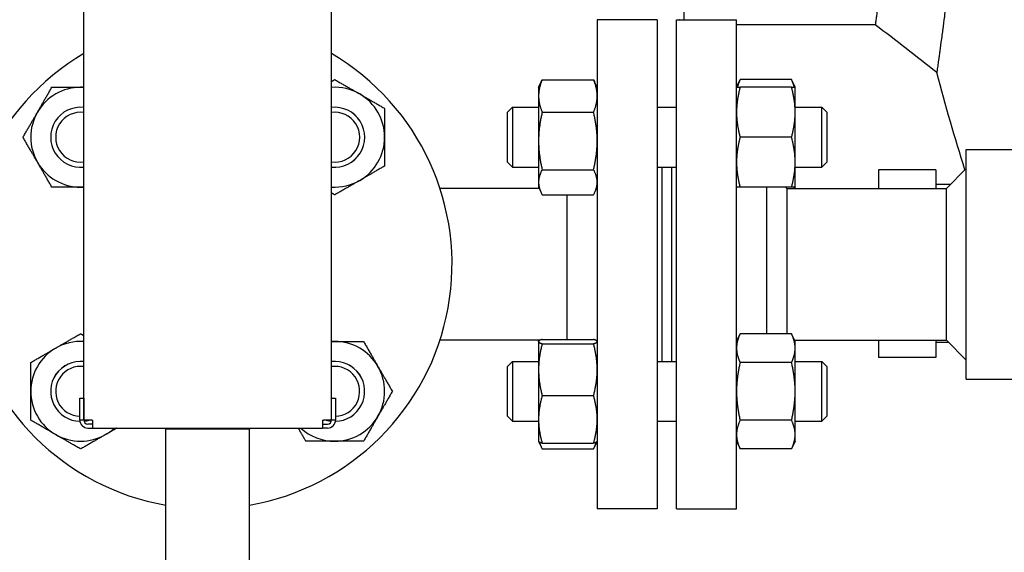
# Model space of a CAD drawing. Header units: inches. Extents: x 18 to 846, y -44 to 561.
# Tile 268 of 637: x 326 to 339, y 218 to 225. Entities that reach past the tile are written whole.
import ezdxf

# ---------------------------------------------------------------- set-up
doc = ezdxf.new("R2010")
doc.units = ezdxf.units.IN
doc.header["$LTSCALE"] = 24
doc.header["$MEASUREMENT"] = 0
doc.layers.add('Visible (ANSI)', color=7, linetype='Continuous', lineweight=30)

msp = doc.modelspace()

# ---------------------------------------------------------------- linework, layer by layer
at = {"layer": 'Visible (ANSI)'}
for p, q in [((327.19013, 219.694), (327.19013, 245.594)), ((330.29013, 219.694), (330.29013, 245.594)), ((334.70708, 224.70413), (334.70708, 240.58387)), ((333.61763, 224.704), (333.61763, 218.584)), ((334.36763, 224.704), (333.61763, 224.704)), ((334.36763, 224.704), (334.36763, 218.584)), ((334.61263, 218.584), (334.61263, 224.704)), ((334.61263, 224.704), (335.36263, 224.704)), ((334.64708, 224.704), (334.64458, 224.7065)), ((335.36263, 218.584), (335.36263, 224.704)), ((337.10008, 224.644), (335.36263, 224.644)), ((332.88363, 223.85999), (332.91566, 223.92868)), ((332.92871, 223.95466), (333.57254, 223.95466)), ((333.61763, 223.85999), (333.58559, 223.92868)), ((335.36263, 223.85999), (335.40771, 223.95668)), ((336.05154, 223.95668), (335.40771, 223.95668)), ((336.09663, 223.85999), (336.05154, 223.95668)), ((332.88363, 223.85999), (332.88363, 223.75139)), ((336.05154, 223.85999), (335.40771, 223.85999)), ((336.09663, 223.54749), (336.09663, 223.85999)), ((332.88363, 223.75139), (332.88363, 223.18828)), ((332.49263, 223.54749), (332.55513, 223.60999)), ((332.49263, 222.92249), (332.49263, 223.54749)), ((332.55513, 223.60999), (332.55513, 222.85999)), ((332.55513, 223.60999), (332.88363, 223.60999)), ((332.92871, 223.54811), (333.57254, 223.54811)), ((334.36763, 223.60999), (334.61263, 223.60999)), ((336.09663, 223.60999), (336.43013, 223.60999)), ((336.09663, 222.92249), (336.09663, 223.54749)), ((336.43013, 222.85999), (336.43013, 223.60999)), ((336.49263, 223.54749), (336.43013, 223.60999)), ((336.49263, 223.54749), (336.49263, 222.92249)), ((332.88363, 223.18828), (332.88363, 222.67188)), ((336.05154, 223.23499), (335.40771, 223.23499)), ((338.24013, 220.2065), (338.24013, 223.0815)), ((338.24013, 223.0815), (339.39571, 223.0815)), ((332.49263, 222.92249), (332.55513, 222.85999)), ((336.09663, 222.60999), (336.09663, 222.92249)), ((336.49263, 222.92249), (336.43013, 222.85999)), ((332.55513, 222.85999), (332.88363, 222.85999)), ((332.92871, 222.82844), (333.57254, 222.82844)), ((334.36763, 222.85999), (334.61263, 222.85999)), ((334.42763, 222.85999), (334.42763, 220.42801)), ((334.54763, 222.85999), (334.54763, 220.42801)), ((334.55263, 220.42801), (334.55263, 222.85999)), ((336.09663, 222.85999), (336.43013, 222.85999)), ((337.13969, 222.82834), (337.13969, 222.594)), ((337.85769, 222.82834), (337.13969, 222.82834)), ((337.85769, 222.82834), (337.85769, 222.594)), ((337.99013, 222.594), (338.24013, 222.844)), ((332.89108, 222.594), (331.64892, 222.594)), ((332.88363, 222.67188), (332.88363, 222.60999)), ((332.88363, 222.60999), (332.91566, 222.5413)), ((333.61763, 222.60999), (333.58559, 222.5413)), ((336.05154, 222.60999), (335.40771, 222.60999)), ((335.74263, 220.7747), (335.74263, 222.60999)), ((335.99263, 222.594), (335.97664, 222.60999)), ((335.99263, 222.594), (337.99013, 222.594)), ((335.99263, 222.594), (335.99263, 220.7747)), ((336.09663, 222.60999), (336.08917, 222.594)), ((338.03896, 222.64284), (337.85769, 222.64284)), ((337.99013, 220.694), (337.99013, 222.594)), ((332.92871, 222.51532), (333.57254, 222.51532)), ((333.23763, 222.51532), (333.23763, 220.70324)), ((332.92871, 220.70324), (333.57254, 220.70324)), ((335.36263, 220.67801), (335.40771, 220.7747)), ((336.05154, 220.7747), (335.40771, 220.7747)), ((336.09663, 220.67801), (336.05154, 220.7747)), ((332.90393, 220.694), (331.64892, 220.694)), ((332.88363, 220.67801), (332.88444, 220.67977)), ((332.88363, 220.67801), (332.88363, 220.67626)), ((332.88363, 220.67626), (332.88363, 220.32418)), ((332.88444, 220.67977), (332.89108, 220.694)), ((332.92871, 220.64929), (333.57254, 220.64929)), ((333.61763, 220.67801), (333.61681, 220.67977)), ((336.08917, 220.694), (337.99013, 220.694)), ((336.09663, 220.59428), (336.09663, 220.67801)), ((336.09663, 220.05301), (336.09663, 220.59428)), ((337.13969, 220.694), (337.13969, 220.47734)), ((337.85769, 220.694), (337.85769, 220.47734)), ((338.02129, 220.66284), (337.85769, 220.66284)), ((337.99013, 220.694), (338.24013, 220.444)), ((337.85769, 220.47734), (337.13969, 220.47734)), ((332.49263, 220.36551), (332.55513, 220.42801)), ((332.49263, 219.74051), (332.49263, 220.36551)), ((332.55513, 220.42801), (332.55513, 219.67801)), ((332.55513, 220.42801), (332.88363, 220.42801)), ((334.36763, 220.42801), (334.61263, 220.42801)), ((336.05154, 220.41386), (335.40771, 220.41386)), ((336.09663, 220.42801), (336.43013, 220.42801)), ((336.43013, 219.67801), (336.43013, 220.42801)), ((336.49263, 220.36551), (336.43013, 220.42801)), ((336.49263, 220.36551), (336.49263, 219.74051)), ((332.88363, 220.32418), (332.88363, 219.70093)), ((338.24013, 220.2065), (340.78194, 220.2065)), ((327.13913, 219.969), (327.18913, 219.969)), ((327.13913, 219.694), (327.13913, 219.969)), ((327.18913, 219.969), (327.18913, 219.694)), ((330.29113, 219.694), (330.29113, 219.969)), ((330.29113, 219.969), (330.34113, 219.969)), ((330.34113, 219.969), (330.34113, 219.694)), ((332.92871, 219.99907), (333.57254, 219.99907)), ((336.09663, 219.51175), (336.09663, 220.05301)), ((332.49263, 219.74051), (332.55513, 219.67801)), ((336.49263, 219.74051), (336.43013, 219.67801)), ((327.18913, 219.694), (327.13913, 219.694)), ((327.29013, 219.694), (327.19013, 219.694)), ((327.30263, 219.644), (327.23913, 219.644)), ((327.23913, 219.594), (327.30263, 219.594)), ((327.29013, 219.694), (327.30263, 219.694)), ((327.30263, 219.594), (327.30263, 219.694)), ((327.30263, 219.594), (330.17763, 219.594)), ((328.21545, 219.594), (328.21513, 219.5815)), ((329.2648, 219.594), (329.26513, 219.5815)), ((330.17763, 219.694), (330.17763, 219.594)), ((330.17763, 219.694), (330.19013, 219.694)), ((330.17763, 219.644), (330.24113, 219.644)), ((330.24113, 219.594), (330.17763, 219.594)), ((330.29013, 219.694), (330.19013, 219.694)), ((330.34113, 219.694), (330.29113, 219.694)), ((332.55513, 219.67801), (332.88363, 219.67801)), ((332.88363, 219.70093), (332.88363, 219.42801)), ((334.36763, 219.67801), (334.61263, 219.67801)), ((336.05154, 219.69217), (335.40771, 219.69217)), ((336.09663, 219.67801), (336.43013, 219.67801)), ((329.26513, 219.5815), (328.21513, 219.5815)), ((328.21513, 217.694), (328.21513, 219.5815)), ((329.26513, 217.694), (329.26513, 219.5815)), ((336.09663, 219.42801), (336.09663, 219.51175)), ((332.88363, 219.42801), (332.88444, 219.42626)), ((332.88444, 219.42626), (332.91566, 219.35932)), ((332.92871, 219.40279), (333.57254, 219.40279)), ((333.61681, 219.42626), (333.58559, 219.35932)), ((333.61763, 219.42801), (333.61681, 219.42626)), ((335.36263, 219.42801), (335.40771, 219.33132)), ((336.09663, 219.42801), (336.05154, 219.33132)), ((332.92871, 219.33334), (333.57254, 219.33334)), ((336.05154, 219.33132), (335.40771, 219.33132)), ((334.36763, 218.584), (333.61763, 218.584)), ((334.61263, 218.584), (335.36263, 218.584))]:
    msp.add_line(p, q, dxfattribs=at)
for centre, radius, start, end in [((328.74013, 221.644), 3.06, 120.433365, 260.120965), ((328.74013, 221.644), 3.06, 279.879035, 59.566635), ((327.14914, 223.23499), 0.625, 90, 150), ((327.14914, 223.23499), 0.625, 86.239591, 90), ((330.33112, 223.23499), 0.625, 60, 93.760409), ((330.33112, 223.23499), 0.625, 0, 60), ((327.14914, 223.23499), 0.625, 150, 210), ((327.14914, 223.23499), 0.37513, 83.726737, 276.273263), ((327.14914, 223.23499), 0.375, 83.724611, 276.275389), ((327.14914, 223.23499), 0.3125, 82.462861, 277.537139), ((330.33112, 223.23499), 0.37513, 263.726737, 96.273263), ((330.33112, 223.23499), 0.375, 263.724611, 96.275389), ((330.33112, 223.23499), 0.3125, 262.462861, 97.537139), ((330.33112, 223.23499), 0.625, 300, 0), ((327.14914, 223.23499), 0.625, 210, 270), ((330.33112, 223.23499), 0.625, 266.239591, 300), ((327.14914, 223.23499), 0.625, 270, 273.760409), ((327.14914, 220.05301), 0.625, 120, 180), ((327.14914, 220.05301), 0.625, 86.239591, 120), ((330.33112, 220.05301), 0.625, 90, 93.760409), ((330.33112, 220.05301), 0.625, 30, 90), ((327.14914, 220.05301), 0.37513, 83.726737, 268.668175), ((327.14914, 220.05301), 0.375, 83.724611, 268.664587), ((327.14914, 220.05301), 0.3125, 82.462861, 268.164435), ((330.33112, 220.05301), 0.37513, 271.331825, 96.273263), ((330.33112, 220.05301), 0.375, 271.335413, 96.275389), ((330.33112, 220.05301), 0.3125, 271.835565, 97.537139), ((330.33112, 220.05301), 0.625, 330, 30), ((327.14914, 220.05301), 0.625, 180, 240), ((327.14914, 220.05301), 0.3125, 277.352234, 277.537139), ((330.33112, 220.05301), 0.3125, 262.462861, 262.647766), ((330.33112, 220.05301), 0.625, 270, 330), ((327.23913, 219.694), 0.1, 180, 270), ((327.23913, 219.694), 0.05, 180, 270), ((327.14914, 220.05301), 0.375, 276.413354, 286.792105), ((327.14914, 220.05301), 0.37513, 276.416588, 286.856059), ((327.14914, 220.05301), 0.625, 300, 312.742143), ((330.33112, 220.05301), 0.625, 227.257857, 270), ((330.33112, 220.05301), 0.37513, 253.143941, 263.583412), ((330.33112, 220.05301), 0.375, 253.207895, 263.586646), ((330.24113, 219.694), 0.05, 270, 0), ((330.24113, 219.694), 0.1, 270, 0), ((327.14914, 220.05301), 0.625, 240, 300)]:
    msp.add_arc(centre, radius, start, end, dxfattribs=at)
for points, knots in [([(337.89462, 241.07022), (337.89601, 241.06013), (337.89746, 241.04959), (337.89897, 241.03861), (337.89912, 241.03749), (337.89928, 241.03636), (337.89943, 241.03522), (337.90207, 241.01596), (337.90489, 240.99535), (337.90789, 240.97339), (337.90809, 240.97193), (337.90829, 240.97046), (337.90849, 240.96899), (337.91484, 240.92238), (337.92195, 240.86978), (337.92979, 240.81117), (337.9301, 240.80888), (337.93041, 240.80658), (337.93071, 240.80427), (337.93458, 240.77537), (337.93862, 240.74502), (337.94282, 240.71324), (337.94319, 240.71044), (337.94356, 240.70764), (337.94393, 240.70482), (337.94412, 240.70342), (337.9443, 240.70201), (337.94449, 240.70061), (337.95086, 240.65235), (337.95761, 240.60086), (337.96471, 240.54613), (337.96715, 240.52726), (337.96964, 240.50799), (337.97218, 240.48831), (337.97269, 240.48429), (337.97321, 240.48026), (337.97373, 240.4762), (337.97848, 240.43928), (337.98338, 240.40096), (337.98842, 240.36124), (337.98901, 240.35658), (337.9896, 240.35191), (337.99019, 240.34721), (338.00078, 240.26358), (338.01197, 240.17386), (338.02369, 240.07811), (338.02441, 240.0722), (338.02513, 240.06628), (338.02586, 240.06033), (338.03005, 240.026), (338.03431, 239.99091), (338.03862, 239.95505), (338.03993, 239.94423), (338.04123, 239.93334), (338.04255, 239.92239), (338.04333, 239.91583), (338.04412, 239.90925), (338.04491, 239.90265), (338.05411, 239.82572), (338.06357, 239.74547), (338.07323, 239.66199), (338.07621, 239.63624), (338.07922, 239.61014), (338.08225, 239.5837), (338.08317, 239.57562), (338.0841, 239.56751), (338.08503, 239.55937), (338.09093, 239.50772), (338.09691, 239.45478), (338.10296, 239.40056), (338.10394, 239.39174), (338.10493, 239.3829), (338.10592, 239.37402), (338.1194, 239.25275), (338.13323, 239.12517), (338.14728, 238.99153), (338.14833, 238.98144), (338.1494, 238.97132), (338.15046, 238.96117), (338.15716, 238.89709), (338.1639, 238.83164), (338.17068, 238.76487), (338.17176, 238.75416), (338.17285, 238.74341), (338.17394, 238.73264), (338.18075, 238.66512), (338.18758, 238.59627), (338.19443, 238.52612), (338.19829, 238.48654), (338.20215, 238.44655), (338.20601, 238.40616), (338.20989, 238.36559), (338.21378, 238.32453), (338.21767, 238.28296), (338.2188, 238.27086), (338.21994, 238.25872), (338.22107, 238.24654), (338.22773, 238.17494), (338.2344, 238.10189), (338.24106, 238.02741), (338.24219, 238.01479), (338.24332, 238.00213), (338.24444, 237.98944), (338.2514, 237.91113), (338.25834, 237.83136), (338.26523, 237.7502), (338.27253, 237.66423), (338.27978, 237.57669), (338.28696, 237.48768), (338.28801, 237.47464), (338.28906, 237.46157), (338.2901, 237.44846), (338.29651, 237.36834), (338.30286, 237.28705), (338.30911, 237.20466), (338.31011, 237.19153), (338.31111, 237.17836), (338.3121, 237.16518), (338.32166, 237.03829), (338.331, 236.90886), (338.34008, 236.77716), (338.34377, 236.72361), (338.34743, 236.66952), (338.35104, 236.61492), (338.35193, 236.60156), (338.35281, 236.58816), (338.35369, 236.57472), (338.35944, 236.48701), (338.36509, 236.39799), (338.37061, 236.30772), (338.37141, 236.29461), (338.37221, 236.28148), (338.373, 236.26831), (338.38487, 236.07209), (338.39615, 235.86978), (338.40657, 235.66312), (338.40716, 235.65146), (338.40774, 235.63978), (338.40833, 235.62809), (338.41329, 235.52855), (338.41805, 235.42817), (338.42258, 235.32709), (338.42306, 235.31639), (338.42353, 235.30569), (338.42401, 235.29498), (338.43099, 235.13751), (338.43742, 234.97835), (338.44324, 234.818), (338.4433, 234.81649), (338.44335, 234.81497), (338.44341, 234.81346), (338.44375, 234.80401), (338.44409, 234.79456), (338.44443, 234.7851), (338.44575, 234.74817), (338.44705, 234.71112), (338.44831, 234.67396), (338.44869, 234.6626), (338.44908, 234.65124), (338.44946, 234.63987), (338.44976, 234.63083), (338.45006, 234.62178), (338.45036, 234.61272), (338.45389, 234.50548), (338.45716, 234.3973), (338.46016, 234.2883), (338.46037, 234.28049), (338.46059, 234.27268), (338.4608, 234.26486), (338.46219, 234.21363), (338.46352, 234.16221), (338.46478, 234.11063), (338.46495, 234.10361), (338.46512, 234.09658), (338.46529, 234.08955), (338.468, 233.97786), (338.4704, 233.86541), (338.4725, 233.75233), (338.4726, 233.7471), (338.47269, 233.74186), (338.47279, 233.73663), (338.47379, 233.6819), (338.47472, 233.62703), (338.47557, 233.57202), (338.47564, 233.56775), (338.4757, 233.56348), (338.47577, 233.55921), (338.47754, 233.4433), (338.47899, 233.32683), (338.4801, 233.20994), (338.48012, 233.20761), (338.48014, 233.20527), (338.48016, 233.20293), (338.48071, 233.14488), (338.48117, 233.0867), (338.48154, 233.02857), (338.48155, 233.02714), (338.48156, 233.0257), (338.48157, 233.02426), (338.48233, 232.90482), (338.48273, 232.78557), (338.48277, 232.66667), (338.48277, 232.66252), (338.48278, 232.65837), (338.48278, 232.65422), (338.48279, 232.5986), (338.48272, 232.54299), (338.48257, 232.4874), (338.48257, 232.48685), (338.48257, 232.48631), (338.48257, 232.48577), (338.48225, 232.36696), (338.48158, 232.24825), (338.48056, 232.12976), (338.48055, 232.12776), (338.48053, 232.12577), (338.48051, 232.12377), (338.48001, 232.06623), (338.47943, 232.00874), (338.47876, 231.95132), (338.47873, 231.94852), (338.4787, 231.94573), (338.47866, 231.94293), (338.47667, 231.77278), (338.47395, 231.60321), (338.47054, 231.43461), (338.47043, 231.4293), (338.47032, 231.424), (338.47022, 231.41869), (338.46802, 231.31149), (338.46554, 231.20469), (338.46279, 231.09838), (338.46261, 231.09137), (338.46243, 231.08437), (338.46224, 231.07737), (338.45816, 230.92163), (338.45349, 230.76675), (338.44831, 230.61421), (338.44688, 230.57186), (338.4454, 230.52967), (338.44388, 230.48765), (338.44326, 230.47037), (338.44263, 230.45311), (338.442, 230.43588), (338.44164, 230.42633), (338.44129, 230.41678), (338.44093, 230.40725), (338.43721, 230.30775), (338.43327, 230.20889), (338.42911, 230.11079), (338.42869, 230.10073), (338.42826, 230.09068), (338.42783, 230.08064), (338.41903, 229.87528), (338.40932, 229.67333), (338.39887, 229.47582), (338.39825, 229.46409), (338.39762, 229.45238), (338.397, 229.44067), (338.39206, 229.34841), (338.38697, 229.25713), (338.38173, 229.16693), (338.381, 229.15436), (338.38027, 229.1418), (338.37953, 229.12927), (338.36826, 228.93711), (338.35636, 228.74996), (338.34404, 228.56865), (338.34313, 228.55527), (338.34221, 228.54191), (338.3413, 228.52859), (338.34118, 228.5269), (338.34107, 228.5252), (338.34095, 228.52351), (338.33532, 228.44154), (338.32958, 228.36036), (338.32374, 228.28006), (338.32276, 228.26661), (338.32178, 228.2532), (338.3208, 228.2398), (338.30831, 228.06972), (338.29544, 227.904), (338.28236, 227.74366), (338.28126, 227.73017), (338.28016, 227.71671), (338.27906, 227.7033), (338.27444, 227.64718), (338.26981, 227.59172), (338.26515, 227.53692), (338.26397, 227.52304), (338.26279, 227.5092), (338.26161, 227.49541), (338.26049, 227.48226), (338.25936, 227.46915), (338.25823, 227.45608), (338.24527, 227.30579), (338.2322, 227.1607), (338.21917, 227.02112), (338.21804, 227.00897), (338.21691, 226.99687), (338.21577, 226.9848), (338.2128, 226.95321), (338.20984, 226.9219), (338.20688, 226.89089), (338.20382, 226.85883), (338.20076, 226.82703), (338.1977, 226.79547), (338.19661, 226.78424), (338.19552, 226.77304), (338.19443, 226.76188), (338.19441, 226.76169), (338.19439, 226.7615), (338.19437, 226.76132), (338.18111, 226.62537), (338.16786, 226.49419), (338.15476, 226.36813), (338.1537, 226.3579), (338.15264, 226.34769), (338.15157, 226.33753), (338.14552, 226.27949), (338.13949, 226.22256), (338.13351, 226.16676), (338.13247, 226.15708), (338.13144, 226.14743), (338.1304, 226.13782), (338.11731, 226.01611), (338.10444, 225.89989), (338.09194, 225.78939), (338.09099, 225.78098), (338.09004, 225.77261), (338.08909, 225.76427), (338.08396, 225.71908), (338.07889, 225.67487), (338.07389, 225.63165), (338.07319, 225.62563), (338.0725, 225.61964), (338.0718, 225.61366), (338.07092, 225.60605), (338.07004, 225.59848), (338.06916, 225.59093), (338.0587, 225.50103), (338.0485, 225.41501), (338.03862, 225.33295), (338.0371, 225.32032), (338.03559, 225.30777), (338.03408, 225.29532), (338.03333, 225.28915), (338.03259, 225.283), (338.03184, 225.27687), (338.02667, 225.23418), (338.02158, 225.19262), (338.0166, 225.15219), (338.01591, 225.14661), (338.01523, 225.14106), (338.01454, 225.13553), (338.00382, 225.04874), (337.99358, 224.96724), (337.98388, 224.8911), (337.98332, 224.88667), (337.98276, 224.88226), (337.9822, 224.87787), (337.9776, 224.8418), (337.97312, 224.80694), (337.96877, 224.77331), (337.96828, 224.76946), (337.96778, 224.76564), (337.96729, 224.76183), (337.96657, 224.75625), (337.96585, 224.7507), (337.96513, 224.74518), (337.95788, 224.68919), (337.95098, 224.63656), (337.94448, 224.5873), (337.94342, 224.57932), (337.94238, 224.57142), (337.94134, 224.56361), (337.94098, 224.56085), (337.94061, 224.55811), (337.94025, 224.55538), (337.93639, 224.52628), (337.93268, 224.49843), (337.92912, 224.47183), (337.92882, 224.46955), (337.92851, 224.46727), (337.92821, 224.465), (337.92075, 224.40931), (337.91397, 224.35924), (337.9079, 224.31473), (337.9077, 224.31326), (337.9075, 224.3118), (337.9073, 224.31034), (337.90436, 224.28873), (337.90158, 224.26845), (337.89898, 224.2495), (337.89883, 224.24838), (337.89867, 224.24726), (337.89852, 224.24615), (337.89724, 224.23685), (337.89601, 224.22788), (337.89482, 224.21923), (337.89099, 224.19145), (337.88761, 224.16699), (337.88467, 224.14584), (337.88459, 224.14528), (337.88451, 224.14471), (337.88443, 224.14415), (337.88254, 224.13054), (337.88084, 224.11832), (337.87933, 224.1075), (337.87928, 224.10715), (337.87923, 224.10679), (337.87918, 224.10644), (337.87611, 224.08442), (337.87385, 224.06828), (337.87241, 224.05799), (337.8724, 224.05792), (337.87239, 224.05784), (337.87238, 224.05776), (337.87166, 224.05266), (337.87115, 224.04902), (337.87085, 224.04686), (337.87085, 224.04684), (337.87084, 224.04683), (337.87084, 224.04681), (337.87063, 224.04529), (337.87052, 224.04451), (337.87051, 224.04447), (337.87051, 224.04447), (337.87051, 224.04446), (337.87051, 224.04446)], [0, 0, 0, 0, 0.00311435, 0.00311435, 0.00311435, 0.00343311, 0.00343311, 0.00343311, 0.008849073, 0.008849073, 0.008849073, 0.009209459, 0.009209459, 0.009209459, 0.020610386, 0.020610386, 0.020610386, 0.021055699, 0.021055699, 0.021055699, 0.026633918, 0.026633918, 0.026633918, 0.027125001, 0.027125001, 0.027125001, 0.027368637, 0.027368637, 0.027368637, 0.035739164, 0.035739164, 0.035739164, 0.038625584, 0.038625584, 0.038625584, 0.039215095, 0.039215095, 0.039215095, 0.044587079, 0.044587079, 0.044587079, 0.045216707, 0.045216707, 0.045216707, 0.056436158, 0.056436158, 0.056436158, 0.057127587, 0.057127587, 0.057127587, 0.061119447, 0.061119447, 0.061119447, 0.062324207, 0.062324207, 0.062324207, 0.063044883, 0.063044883, 0.063044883, 0.071439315, 0.071439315, 0.071439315, 0.074028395, 0.074028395, 0.074028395, 0.074819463, 0.074819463, 0.074819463, 0.079835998, 0.079835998, 0.079835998, 0.080651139, 0.080651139, 0.080651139, 0.091784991, 0.091784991, 0.091784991, 0.092625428, 0.092625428, 0.092625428, 0.097928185, 0.097928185, 0.097928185, 0.098778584, 0.098778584, 0.098778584, 0.104106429, 0.104106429, 0.104106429, 0.107112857, 0.107112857, 0.107112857, 0.110131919, 0.110131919, 0.110131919, 0.111010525, 0.111010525, 0.111010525, 0.116174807, 0.116174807, 0.116174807, 0.117049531, 0.117049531, 0.117049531, 0.122445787, 0.122445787, 0.122445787, 0.128162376, 0.128162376, 0.128162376, 0.128999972, 0.128999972, 0.128999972, 0.134121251, 0.134121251, 0.134121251, 0.134937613, 0.134937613, 0.134937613, 0.142791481, 0.142791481, 0.142791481, 0.145985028, 0.145985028, 0.145985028, 0.146767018, 0.146767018, 0.146767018, 0.151873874, 0.151873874, 0.151873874, 0.152615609, 0.152615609, 0.152615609, 0.163672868, 0.163672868, 0.163672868, 0.164297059, 0.164297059, 0.164297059, 0.16961244, 0.16961244, 0.16961244, 0.170174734, 0.170174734, 0.170174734, 0.17844326, 0.17844326, 0.17844326, 0.178521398, 0.178521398, 0.178521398, 0.179008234, 0.179008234, 0.179008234, 0.180908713, 0.180908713, 0.180908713, 0.181489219, 0.181489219, 0.181489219, 0.181950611, 0.181950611, 0.181950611, 0.187415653, 0.187415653, 0.187415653, 0.187807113, 0.187807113, 0.187807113, 0.190373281, 0.190373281, 0.190373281, 0.190722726, 0.190722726, 0.190722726, 0.196274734, 0.196274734, 0.196274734, 0.19653159, 0.19653159, 0.19653159, 0.199217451, 0.199217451, 0.199217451, 0.199426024, 0.199426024, 0.199426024, 0.205083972, 0.205083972, 0.205083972, 0.205197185, 0.205197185, 0.205197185, 0.208006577, 0.208006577, 0.208006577, 0.208076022, 0.208076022, 0.208076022, 0.213849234, 0.213849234, 0.213849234, 0.214050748, 0.214050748, 0.214050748, 0.216752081, 0.216752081, 0.216752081, 0.216778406, 0.216778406, 0.216778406, 0.222551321, 0.222551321, 0.222551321, 0.222648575, 0.222648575, 0.222648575, 0.225452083, 0.225452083, 0.225452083, 0.225588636, 0.225588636, 0.225588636, 0.233897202, 0.233897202, 0.233897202, 0.234158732, 0.234158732, 0.234158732, 0.239443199, 0.239443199, 0.239443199, 0.239791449, 0.239791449, 0.239791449, 0.247537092, 0.247537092, 0.247537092, 0.24968794, 0.24968794, 0.24968794, 0.250572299, 0.250572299, 0.250572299, 0.251062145, 0.251062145, 0.251062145, 0.256172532, 0.256172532, 0.256172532, 0.256696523, 0.256696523, 0.256696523, 0.267412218, 0.267412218, 0.267412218, 0.268048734, 0.268048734, 0.268048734, 0.273068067, 0.273068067, 0.273068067, 0.273767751, 0.273767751, 0.273767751, 0.284497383, 0.284497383, 0.284497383, 0.28528946, 0.28528946, 0.28528946, 0.285390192, 0.285390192, 0.285390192, 0.290267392, 0.290267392, 0.290267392, 0.291083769, 0.291083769, 0.291083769, 0.301451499, 0.301451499, 0.301451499, 0.302323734, 0.302323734, 0.302323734, 0.30597218, 0.30597218, 0.30597218, 0.306896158, 0.306896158, 0.306896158, 0.307777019, 0.307777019, 0.307777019, 0.317905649, 0.317905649, 0.317905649, 0.318787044, 0.318787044, 0.318787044, 0.321095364, 0.321095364, 0.321095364, 0.323480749, 0.323480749, 0.323480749, 0.324329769, 0.324329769, 0.324329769, 0.324343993, 0.324343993, 0.324343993, 0.334680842, 0.334680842, 0.334680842, 0.335520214, 0.335520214, 0.335520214, 0.340310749, 0.340310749, 0.340310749, 0.341142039, 0.341142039, 0.341142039, 0.351665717, 0.351665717, 0.351665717, 0.352466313, 0.352466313, 0.352466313, 0.356803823, 0.356803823, 0.356803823, 0.357407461, 0.357407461, 0.357407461, 0.358174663, 0.358174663, 0.358174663, 0.367313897, 0.367313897, 0.367313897, 0.368721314, 0.368721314, 0.368721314, 0.369419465, 0.369419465, 0.369419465, 0.374282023, 0.374282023, 0.374282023, 0.374952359, 0.374952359, 0.374952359, 0.385472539, 0.385472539, 0.385472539, 0.386084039, 0.386084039, 0.386084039, 0.391108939, 0.391108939, 0.391108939, 0.391682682, 0.391682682, 0.391682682, 0.392523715, 0.392523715, 0.392523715, 0.40106218, 0.40106218, 0.40106218, 0.402446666, 0.402446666, 0.402446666, 0.402934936, 0.402934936, 0.402934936, 0.408136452, 0.408136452, 0.408136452, 0.408584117, 0.408584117, 0.408584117, 0.419565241, 0.419565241, 0.419565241, 0.419927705, 0.419927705, 0.419927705, 0.425304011, 0.425304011, 0.425304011, 0.425622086, 0.425622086, 0.425622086, 0.428281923, 0.428281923, 0.428281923, 0.436826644, 0.436826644, 0.436826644, 0.437055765, 0.437055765, 0.437055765, 0.442601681, 0.442601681, 0.442601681, 0.442785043, 0.442785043, 0.442785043, 0.45416634, 0.45416634, 0.45416634, 0.454252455, 0.454252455, 0.454252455, 0.459954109, 0.459954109, 0.459954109, 0.459990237, 0.459990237, 0.459990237, 0.464029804, 0.464029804, 0.464029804, 0.464153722, 0.464153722, 0.464153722, 0.464153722]), ([(337.12255, 240.47591), (337.12384, 240.46614), (337.12519, 240.45593), (337.12659, 240.4453), (337.12674, 240.44421), (337.12688, 240.44312), (337.12702, 240.44202), (337.12948, 240.42337), (337.1321, 240.40343), (337.13488, 240.38218), (337.13507, 240.38076), (337.13526, 240.37934), (337.13544, 240.37792), (337.14134, 240.33282), (337.14795, 240.28196), (337.15522, 240.22531), (337.1555, 240.2231), (337.15579, 240.22088), (337.15607, 240.21864), (337.15966, 240.19071), (337.1634, 240.16138), (337.1673, 240.13067), (337.16764, 240.12797), (337.16798, 240.12526), (337.16833, 240.12253), (337.1685, 240.12118), (337.16867, 240.11982), (337.16884, 240.11847), (337.17475, 240.07184), (337.181, 240.02208), (337.18758, 239.96921), (337.18984, 239.95097), (337.19215, 239.93236), (337.19449, 239.91338), (337.19497, 239.9095), (337.19545, 239.9056), (337.19593, 239.90169), (337.20032, 239.86607), (337.20484, 239.82914), (337.20948, 239.79091), (337.21003, 239.78643), (337.21057, 239.78193), (337.21112, 239.77742), (337.22088, 239.69693), (337.23117, 239.61076), (337.24192, 239.51892), (337.24258, 239.51326), (337.24325, 239.50758), (337.24391, 239.50187), (337.24776, 239.46895), (337.25166, 239.43531), (337.25562, 239.40094), (337.25681, 239.39057), (337.25801, 239.38014), (337.25921, 239.36964), (337.25993, 239.36336), (337.26065, 239.35705), (337.26138, 239.35072), (337.2698, 239.27701), (337.27846, 239.20013), (337.28731, 239.12014), (337.29003, 239.09547), (337.29278, 239.07049), (337.29555, 239.0452), (337.29639, 239.03747), (337.29724, 239.02971), (337.29809, 239.02192), (337.30347, 238.97255), (337.30891, 238.92202), (337.31441, 238.87033), (337.31531, 238.86194), (337.3162, 238.85351), (337.3171, 238.84505), (337.32935, 238.72951), (337.34188, 238.60831), (337.35455, 238.48162), (337.35551, 238.47205), (337.35647, 238.46246), (337.35743, 238.45283), (337.36348, 238.3921), (337.36956, 238.33012), (337.37565, 238.26692), (337.37663, 238.25678), (337.37761, 238.24662), (337.37859, 238.23642), (337.38472, 238.17253), (337.39087, 238.10741), (337.39702, 238.04108), (337.40049, 238.00365), (337.40396, 237.96584), (337.40743, 237.92765), (337.41091, 237.8893), (337.41439, 237.85053), (337.41788, 237.81133), (337.41889, 237.79993), (337.4199, 237.78848), (337.42092, 237.77701), (337.42687, 237.70954), (337.43282, 237.64084), (337.43875, 237.57096), (337.43976, 237.55913), (337.44076, 237.54726), (337.44176, 237.53536), (337.44794, 237.46194), (337.45409, 237.38729), (337.4602, 237.31146), (337.46666, 237.23112), (337.47306, 237.14944), (337.47939, 237.0665), (337.48032, 237.05434), (337.48125, 237.04216), (337.48217, 237.02995), (337.48782, 236.95531), (337.4934, 236.87965), (337.49891, 236.80302), (337.49978, 236.79081), (337.50066, 236.77857), (337.50153, 236.7663), (337.50993, 236.64831), (337.51814, 236.52806), (337.52609, 236.40572), (337.52933, 236.35597), (337.53253, 236.30583), (337.53568, 236.25529), (337.53646, 236.24292), (337.53723, 236.23052), (337.53799, 236.2181), (337.54301, 236.13698), (337.54792, 236.05487), (337.5527, 235.97179), (337.5534, 235.95972), (337.55409, 235.94763), (337.55478, 235.93552), (337.56507, 235.75502), (337.57479, 235.56965), (337.58374, 235.38086), (337.58425, 235.3702), (337.58475, 235.35954), (337.58525, 235.34886), (337.58951, 235.25795), (337.5936, 235.16635), (337.59748, 235.07412), (337.59789, 235.06437), (337.5983, 235.0546), (337.59871, 235.04483), (337.60469, 234.90117), (337.6102, 234.756), (337.6152, 234.60955), (337.61524, 234.60817), (337.61529, 234.60678), (337.61534, 234.6054), (337.61563, 234.59677), (337.61592, 234.58814), (337.61621, 234.57951), (337.61735, 234.5458), (337.61845, 234.51203), (337.61953, 234.47817), (337.61986, 234.46783), (337.62018, 234.45749), (337.62051, 234.44713), (337.62077, 234.4389), (337.62102, 234.43067), (337.62128, 234.42243), (337.62429, 234.32487), (337.62707, 234.22671), (337.62961, 234.12801), (337.6298, 234.12094), (337.62998, 234.11387), (337.63016, 234.10679), (337.63134, 234.06041), (337.63246, 234.01391), (337.63353, 233.9673), (337.63368, 233.96095), (337.63382, 233.9546), (337.63397, 233.94825), (337.63625, 233.84734), (337.63829, 233.74589), (337.64006, 233.64397), (337.64014, 233.63926), (337.64022, 233.63454), (337.6403, 233.62982), (337.64114, 233.5805), (337.64193, 233.53106), (337.64265, 233.48151), (337.6427, 233.47766), (337.64276, 233.47382), (337.64282, 233.46997), (337.64431, 233.36556), (337.64553, 233.26069), (337.64647, 233.1554), (337.64649, 233.15329), (337.64651, 233.15119), (337.64653, 233.14908), (337.64699, 233.09679), (337.64737, 233.0444), (337.64769, 232.99191), (337.6477, 232.99062), (337.64771, 232.98932), (337.64771, 232.98802), (337.64836, 232.88015), (337.6487, 232.77217), (337.64874, 232.66449), (337.64874, 232.66073), (337.64874, 232.65698), (337.64874, 232.65322), (337.64875, 232.60284), (337.64869, 232.5525), (337.64857, 232.5022), (337.64857, 232.50171), (337.64857, 232.50122), (337.64856, 232.50073), (337.6483, 232.39323), (337.64773, 232.28593), (337.64686, 232.1789), (337.64685, 232.1771), (337.64683, 232.17529), (337.64682, 232.17349), (337.64639, 232.12152), (337.6459, 232.06961), (337.64534, 232.01777), (337.64531, 232.01524), (337.64528, 232.01272), (337.64525, 232.01019), (337.64356, 231.85658), (337.64126, 231.70359), (337.63837, 231.55144), (337.63828, 231.54665), (337.63819, 231.54187), (337.6381, 231.53708), (337.63624, 231.44034), (337.63414, 231.34395), (337.63181, 231.24795), (337.63166, 231.24162), (337.63151, 231.2353), (337.63135, 231.22898), (337.6279, 231.08835), (337.62395, 230.94857), (337.61953, 230.80983), (337.6183, 230.7713), (337.61704, 230.73285), (337.61574, 230.69449), (337.61521, 230.67871), (337.61467, 230.66295), (337.61412, 230.6472), (337.61382, 230.63847), (337.61352, 230.62975), (337.61321, 230.62104), (337.61002, 230.5301), (337.60662, 230.43952), (337.60305, 230.34981), (337.60269, 230.34061), (337.60232, 230.33142), (337.60195, 230.32224), (337.59438, 230.13447), (337.58605, 229.95013), (337.57705, 229.76955), (337.57652, 229.75883), (337.57598, 229.74811), (337.57544, 229.73741), (337.57119, 229.65304), (337.5668, 229.5695), (337.56228, 229.48682), (337.56165, 229.47529), (337.56102, 229.46378), (337.56038, 229.45229), (337.55064, 229.27607), (337.54032, 229.10382), (337.52955, 228.93584), (337.52876, 228.92345), (337.52796, 228.91107), (337.52716, 228.89872), (337.52706, 228.89714), (337.52696, 228.89557), (337.52685, 228.894), (337.52192, 228.81798), (337.5169, 228.74274), (337.51179, 228.66832), (337.51093, 228.65586), (337.51007, 228.64343), (337.50921, 228.63102), (337.49829, 228.47343), (337.48698, 228.3196), (337.47543, 228.16991), (337.47446, 228.15732), (337.47349, 228.14475), (337.47251, 228.13222), (337.46843, 228.07979), (337.46432, 228.02786), (337.4602, 227.97654), (337.45915, 227.96354), (337.4581, 227.95058), (337.45705, 227.93766), (337.45606, 227.92534), (337.45506, 227.91306), (337.45405, 227.90081), (337.44254, 227.75994), (337.4309, 227.6236), (337.41923, 227.49191), (337.41821, 227.48045), (337.4172, 227.46902), (337.41618, 227.45763), (337.41352, 227.4278), (337.41086, 227.39822), (337.4082, 227.36888), (337.40545, 227.33855), (337.4027, 227.30847), (337.39995, 227.27862), (337.39897, 227.268), (337.39799, 227.2574), (337.39701, 227.24684), (337.39699, 227.24666), (337.39698, 227.24649), (337.39696, 227.24631), (337.38504, 227.11772), (337.37311, 226.99362), (337.3613, 226.8742), (337.36034, 226.86451), (337.35938, 226.85484), (337.35843, 226.84521), (337.35296, 226.79022), (337.34752, 226.73623), (337.34211, 226.68328), (337.34117, 226.67409), (337.34024, 226.66493), (337.3393, 226.6558), (337.32745, 226.54024), (337.31578, 226.42965), (337.30438, 226.32414), (337.30352, 226.31611), (337.30265, 226.30811), (337.30179, 226.30015), (337.29711, 226.25698), (337.29248, 226.21468), (337.2879, 226.17325), (337.28726, 226.16748), (337.28663, 226.16174), (337.28599, 226.156), (337.28519, 226.14872), (337.28438, 226.14146), (337.28358, 226.13422), (337.274, 226.04805), (337.26466, 225.9656), (337.2556, 225.88693), (337.25421, 225.87481), (337.25282, 225.86279), (337.25144, 225.85085), (337.25075, 225.84493), (337.25007, 225.83903), (337.24938, 225.83315), (337.24464, 225.79222), (337.23997, 225.75235), (337.23539, 225.71356), (337.23476, 225.70821), (337.23413, 225.70288), (337.23351, 225.69757), (337.22366, 225.61427), (337.21423, 225.53596), (337.20529, 225.46266), (337.20477, 225.4584), (337.20425, 225.45415), (337.20374, 225.44993), (337.19949, 225.41519), (337.19536, 225.38159), (337.19134, 225.34914), (337.19088, 225.34543), (337.19042, 225.34174), (337.18997, 225.33806), (337.1893, 225.33267), (337.18863, 225.32732), (337.18797, 225.32199), (337.18125, 225.26793), (337.17487, 225.21711), (337.16884, 225.16954), (337.16787, 225.16182), (337.1669, 225.1542), (337.16594, 225.14665), (337.1656, 225.14399), (337.16527, 225.14134), (337.16493, 225.1387), (337.16136, 225.11059), (337.15791, 225.08368), (337.15461, 225.05798), (337.15433, 225.05577), (337.15405, 225.05356), (337.15376, 225.05137), (337.14684, 224.99755), (337.14055, 224.94909), (337.13491, 224.906), (337.13472, 224.90457), (337.13453, 224.90316), (337.13435, 224.90175), (337.13161, 224.88082), (337.12903, 224.86118), (337.12661, 224.84282), (337.12646, 224.84174), (337.12632, 224.84066), (337.12618, 224.83958), (337.12499, 224.83057), (337.12384, 224.82188), (337.12273, 224.8135), (337.11917, 224.78658), (337.11602, 224.76288), (337.11328, 224.74238), (337.11321, 224.74183), (337.11314, 224.74128), (337.11306, 224.74074), (337.1113, 224.72754), (337.10972, 224.71569), (337.10831, 224.7052), (337.10826, 224.70485), (337.10822, 224.7045), (337.10817, 224.70416), (337.10531, 224.6828), (337.1032, 224.66712), (337.10185, 224.65714), (337.10184, 224.65707), (337.10183, 224.65699), (337.10182, 224.65691), (337.10115, 224.65196), (337.10068, 224.64843), (337.10039, 224.64632), (337.10039, 224.64631), (337.10039, 224.6463), (337.10039, 224.64628), (337.10019, 224.64481), (337.10009, 224.64405), (337.10008, 224.644), (337.10008, 224.644), (337.10008, 224.644), (337.10008, 224.644)], [0, 0, 0, 0, 0.00311435, 0.00311435, 0.00311435, 0.00343311, 0.00343311, 0.00343311, 0.008849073, 0.008849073, 0.008849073, 0.009209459, 0.009209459, 0.009209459, 0.020610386, 0.020610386, 0.020610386, 0.021055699, 0.021055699, 0.021055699, 0.026633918, 0.026633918, 0.026633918, 0.027125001, 0.027125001, 0.027125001, 0.027368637, 0.027368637, 0.027368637, 0.035739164, 0.035739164, 0.035739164, 0.038625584, 0.038625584, 0.038625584, 0.039215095, 0.039215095, 0.039215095, 0.044587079, 0.044587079, 0.044587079, 0.045216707, 0.045216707, 0.045216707, 0.056436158, 0.056436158, 0.056436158, 0.057127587, 0.057127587, 0.057127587, 0.061119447, 0.061119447, 0.061119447, 0.062324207, 0.062324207, 0.062324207, 0.063044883, 0.063044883, 0.063044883, 0.071439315, 0.071439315, 0.071439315, 0.074028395, 0.074028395, 0.074028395, 0.074819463, 0.074819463, 0.074819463, 0.079835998, 0.079835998, 0.079835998, 0.080651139, 0.080651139, 0.080651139, 0.091784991, 0.091784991, 0.091784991, 0.092625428, 0.092625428, 0.092625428, 0.097928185, 0.097928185, 0.097928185, 0.098778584, 0.098778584, 0.098778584, 0.104106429, 0.104106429, 0.104106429, 0.107112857, 0.107112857, 0.107112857, 0.110131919, 0.110131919, 0.110131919, 0.111010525, 0.111010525, 0.111010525, 0.116174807, 0.116174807, 0.116174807, 0.117049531, 0.117049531, 0.117049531, 0.122445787, 0.122445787, 0.122445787, 0.128162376, 0.128162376, 0.128162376, 0.128999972, 0.128999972, 0.128999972, 0.134121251, 0.134121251, 0.134121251, 0.134937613, 0.134937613, 0.134937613, 0.142791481, 0.142791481, 0.142791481, 0.145985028, 0.145985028, 0.145985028, 0.146767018, 0.146767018, 0.146767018, 0.151873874, 0.151873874, 0.151873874, 0.152615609, 0.152615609, 0.152615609, 0.163672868, 0.163672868, 0.163672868, 0.164297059, 0.164297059, 0.164297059, 0.16961244, 0.16961244, 0.16961244, 0.170174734, 0.170174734, 0.170174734, 0.17844326, 0.17844326, 0.17844326, 0.178521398, 0.178521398, 0.178521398, 0.179008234, 0.179008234, 0.179008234, 0.180908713, 0.180908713, 0.180908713, 0.181489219, 0.181489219, 0.181489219, 0.181950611, 0.181950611, 0.181950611, 0.187415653, 0.187415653, 0.187415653, 0.187807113, 0.187807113, 0.187807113, 0.190373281, 0.190373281, 0.190373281, 0.190722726, 0.190722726, 0.190722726, 0.196274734, 0.196274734, 0.196274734, 0.19653159, 0.19653159, 0.19653159, 0.199217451, 0.199217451, 0.199217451, 0.199426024, 0.199426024, 0.199426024, 0.205083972, 0.205083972, 0.205083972, 0.205197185, 0.205197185, 0.205197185, 0.208006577, 0.208006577, 0.208006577, 0.208076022, 0.208076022, 0.208076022, 0.213849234, 0.213849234, 0.213849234, 0.214050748, 0.214050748, 0.214050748, 0.216752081, 0.216752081, 0.216752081, 0.216778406, 0.216778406, 0.216778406, 0.222551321, 0.222551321, 0.222551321, 0.222648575, 0.222648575, 0.222648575, 0.225452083, 0.225452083, 0.225452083, 0.225588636, 0.225588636, 0.225588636, 0.233897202, 0.233897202, 0.233897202, 0.234158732, 0.234158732, 0.234158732, 0.239443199, 0.239443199, 0.239443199, 0.239791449, 0.239791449, 0.239791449, 0.247537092, 0.247537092, 0.247537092, 0.24968794, 0.24968794, 0.24968794, 0.250572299, 0.250572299, 0.250572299, 0.251062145, 0.251062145, 0.251062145, 0.256172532, 0.256172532, 0.256172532, 0.256696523, 0.256696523, 0.256696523, 0.267412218, 0.267412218, 0.267412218, 0.268048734, 0.268048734, 0.268048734, 0.273068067, 0.273068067, 0.273068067, 0.273767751, 0.273767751, 0.273767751, 0.284497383, 0.284497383, 0.284497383, 0.28528946, 0.28528946, 0.28528946, 0.285390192, 0.285390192, 0.285390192, 0.290267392, 0.290267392, 0.290267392, 0.291083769, 0.291083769, 0.291083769, 0.301451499, 0.301451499, 0.301451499, 0.302323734, 0.302323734, 0.302323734, 0.30597218, 0.30597218, 0.30597218, 0.306896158, 0.306896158, 0.306896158, 0.307777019, 0.307777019, 0.307777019, 0.317905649, 0.317905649, 0.317905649, 0.318787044, 0.318787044, 0.318787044, 0.321095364, 0.321095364, 0.321095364, 0.323480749, 0.323480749, 0.323480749, 0.324329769, 0.324329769, 0.324329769, 0.324343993, 0.324343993, 0.324343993, 0.334680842, 0.334680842, 0.334680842, 0.335520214, 0.335520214, 0.335520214, 0.340310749, 0.340310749, 0.340310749, 0.341142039, 0.341142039, 0.341142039, 0.351665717, 0.351665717, 0.351665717, 0.352466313, 0.352466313, 0.352466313, 0.356803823, 0.356803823, 0.356803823, 0.357407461, 0.357407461, 0.357407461, 0.358174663, 0.358174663, 0.358174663, 0.367313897, 0.367313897, 0.367313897, 0.368721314, 0.368721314, 0.368721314, 0.369419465, 0.369419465, 0.369419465, 0.374282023, 0.374282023, 0.374282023, 0.374952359, 0.374952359, 0.374952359, 0.385472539, 0.385472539, 0.385472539, 0.386084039, 0.386084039, 0.386084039, 0.391108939, 0.391108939, 0.391108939, 0.391682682, 0.391682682, 0.391682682, 0.392523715, 0.392523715, 0.392523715, 0.40106218, 0.40106218, 0.40106218, 0.402446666, 0.402446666, 0.402446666, 0.402934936, 0.402934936, 0.402934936, 0.408136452, 0.408136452, 0.408136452, 0.408584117, 0.408584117, 0.408584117, 0.419565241, 0.419565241, 0.419565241, 0.419927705, 0.419927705, 0.419927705, 0.425304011, 0.425304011, 0.425304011, 0.425622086, 0.425622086, 0.425622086, 0.428281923, 0.428281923, 0.428281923, 0.436826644, 0.436826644, 0.436826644, 0.437055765, 0.437055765, 0.437055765, 0.442601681, 0.442601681, 0.442601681, 0.442785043, 0.442785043, 0.442785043, 0.45416634, 0.45416634, 0.45416634, 0.454252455, 0.454252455, 0.454252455, 0.459954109, 0.459954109, 0.459954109, 0.459990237, 0.459990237, 0.459990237, 0.464029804, 0.464029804, 0.464029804, 0.464153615, 0.464153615, 0.464153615, 0.464153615])]:
    msp.add_open_spline(points, degree=3, knots=knots, dxfattribs=at)
for points in [[(337.87051, 224.04446), (337.6137, 224.24431), (337.35689, 224.44416), (337.10008, 224.644)], [(338.2225, 222.82638), (338.09735, 223.22382), (337.97993, 223.63021), (337.87051, 224.04446)]]:
    msp.add_open_spline(points, degree=3, dxfattribs=at)
for points, weights in [([(330.29013, 223.93301), (330.3103, 223.94466), (330.33112, 223.95668)], [1.00803440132, 1.00456665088, 1]), ([(330.33112, 223.95668), (330.49859, 223.85999), (330.64362, 223.77626)], [1, 1.0379548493, 1]), ([(332.92871, 223.95466), (332.88363, 223.84573), (332.88363, 223.75139)], [1, 1.0379548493, 1]), ([(332.91566, 223.92868), (332.9216, 223.94142), (332.92871, 223.95466)], [1.00983612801, 1.00580630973, 1]), ([(333.57254, 223.95466), (333.57966, 223.94142), (333.58559, 223.92868)], [1, 1.00580630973, 1.00983612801]), ([(333.61763, 223.75139), (333.61763, 223.84573), (333.57254, 223.95466)], [1, 1.0379548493, 1]), ([(335.40771, 223.95668), (335.38394, 223.9057), (335.37291, 223.85999)], [1, 1.01965956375, 1.01895290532]), ([(336.08635, 223.85999), (336.07531, 223.9057), (336.05154, 223.95668)], [1.01895290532, 1.01965956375, 1]), ([(326.60787, 223.54749), (326.6916, 223.69252), (326.78829, 223.85999)], [1, 1.0379548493, 1]), ([(326.78829, 223.85999), (326.98167, 223.85999), (327.14914, 223.85999)], [1, 1.0379548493, 1]), ([(327.14914, 223.85999), (327.16961, 223.85999), (327.19013, 223.85999)], [1, 1.00449041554, 1.00791831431]), ([(335.36263, 223.85999), (335.36263, 223.85999), (335.40771, 223.85999)], [1, 1.0379548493, 1]), ([(335.40771, 223.85999), (335.36263, 223.69252), (335.36263, 223.54749)], [1, 1.0379548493, 1]), ([(336.09663, 223.54749), (336.09663, 223.69252), (336.05154, 223.85999)], [1, 1.0379548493, 1]), ([(336.05154, 223.85999), (336.09663, 223.85999), (336.09663, 223.85999)], [1, 1.0379548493, 1]), ([(330.64362, 223.77626), (330.78865, 223.69252), (330.95612, 223.59584)], [1, 1.0379548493, 1]), ([(332.88363, 223.75139), (332.88363, 223.65705), (332.92871, 223.54811)], [1, 1.0379548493, 1]), ([(333.57254, 223.54811), (333.61763, 223.65705), (333.61763, 223.75139)], [1, 1.0379548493, 1]), ([(326.42745, 223.23499), (326.52414, 223.40246), (326.60787, 223.54749)], [1, 1.0379548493, 1]), ([(330.95612, 223.59584), (330.95612, 223.40246), (330.95612, 223.23499)], [1, 1.0379548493, 1]), ([(332.92871, 223.54811), (332.88363, 223.35528), (332.88363, 223.18828)], [1, 1.0379548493, 1]), ([(333.61763, 223.18828), (333.61763, 223.35528), (333.57254, 223.54811)], [1, 1.0379548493, 1]), ([(335.36263, 223.54749), (335.36263, 223.40246), (335.40771, 223.23499)], [1, 1.0379548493, 1]), ([(336.05154, 223.23499), (336.09663, 223.40246), (336.09663, 223.54749)], [1, 1.0379548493, 1]), ([(326.60787, 222.92249), (326.52414, 223.06752), (326.42745, 223.23499)], [1, 1.0379548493, 1]), ([(330.95612, 223.23499), (330.95612, 223.06752), (330.95612, 222.87415)], [1, 1.0379548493, 1]), ([(332.88363, 223.18828), (332.88363, 223.02128), (332.92871, 222.82844)], [1, 1.0379548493, 1]), ([(333.57254, 222.82844), (333.61763, 223.02128), (333.61763, 223.18828)], [1, 1.0379548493, 1]), ([(335.40771, 223.23499), (335.36263, 223.06752), (335.36263, 222.92249)], [1, 1.0379548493, 1]), ([(336.09663, 222.92249), (336.09663, 223.06752), (336.05154, 223.23499)], [1, 1.0379548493, 1]), ([(326.78829, 222.60999), (326.6916, 222.77746), (326.60787, 222.92249)], [1, 1.0379548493, 1]), ([(335.36263, 222.92249), (335.36263, 222.77746), (335.40771, 222.60999)], [1, 1.0379548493, 1]), ([(336.05154, 222.60999), (336.09663, 222.77746), (336.09663, 222.92249)], [1, 1.0379548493, 1]), ([(330.95612, 222.87415), (330.78865, 222.77746), (330.64362, 222.69373)], [1, 1.0379548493, 1]), ([(332.92871, 222.82844), (332.88363, 222.74454), (332.88363, 222.67188)], [1, 1.0379548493, 1]), ([(333.61763, 222.67188), (333.61763, 222.74454), (333.57254, 222.82844)], [1, 1.0379548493, 1]), ([(330.64362, 222.69373), (330.49859, 222.60999), (330.33112, 222.5133)], [1, 1.0379548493, 1]), ([(327.14914, 222.60999), (326.98167, 222.60999), (326.78829, 222.60999)], [1, 1.0379548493, 1]), ([(327.19013, 222.60999), (327.16961, 222.60999), (327.14914, 222.60999)], [1.00791831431, 1.00449041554, 1]), ([(332.88363, 222.67188), (332.88363, 222.59922), (332.92871, 222.51532)], [1, 1.0379548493, 1]), ([(333.57254, 222.51532), (333.61763, 222.59922), (333.61763, 222.67188)], [1, 1.0379548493, 1]), ([(335.40771, 222.60999), (335.36263, 222.60999), (335.36263, 222.60999)], [1, 1.0379548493, 1]), ([(336.09663, 222.60999), (336.09663, 222.60999), (336.05154, 222.60999)], [1, 1.0379548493, 1]), ([(336.08215, 222.594), (336.08443, 222.60205), (336.08635, 222.60999)], [1.01858442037, 1.01907558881, 1.01895290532]), ([(330.33112, 222.5133), (330.3103, 222.52532), (330.29013, 222.53697)], [1, 1.00456665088, 1.00803440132]), ([(326.83664, 220.59428), (326.98167, 220.67801), (327.14914, 220.7747)], [1, 1.0379548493, 1]), ([(327.14914, 220.7747), (327.16996, 220.76268), (327.19013, 220.75103)], [1, 1.00456665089, 1.00803440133]), ([(332.92871, 220.70324), (332.88363, 220.68878), (332.88363, 220.67626)], [1, 1.0379548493, 1]), ([(333.61763, 220.67626), (333.61763, 220.68878), (333.57254, 220.70324)], [1, 1.0379548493, 1]), ([(335.40771, 220.7747), (335.36263, 220.67801), (335.36263, 220.59428)], [1, 1.0379548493, 1]), ([(336.09663, 220.59428), (336.09663, 220.67801), (336.05154, 220.7747)], [1, 1.0379548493, 1]), ([(326.52414, 220.41386), (326.6916, 220.51054), (326.83664, 220.59428)], [1, 1.0379548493, 1]), ([(330.29013, 220.67801), (330.31064, 220.67801), (330.33112, 220.67801)], [1.0079183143, 1.00449041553, 1]), ([(330.33112, 220.67801), (330.49859, 220.67801), (330.69196, 220.67801)], [1, 1.0379548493, 1]), ([(330.69196, 220.67801), (330.78865, 220.51054), (330.87238, 220.36551)], [1, 1.0379548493, 1]), ([(332.88363, 220.67626), (332.88363, 220.66375), (332.92871, 220.64929)], [1, 1.0379548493, 1]), ([(332.92871, 220.64929), (332.88363, 220.47507), (332.88363, 220.32418)], [1, 1.0379548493, 1]), ([(332.90134, 220.694), (332.90115, 220.69331), (332.90096, 220.69261)], [1.01764945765, 1.01771792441, 1.0177828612]), ([(333.57254, 220.64929), (333.61763, 220.66375), (333.61763, 220.67626)], [1, 1.0379548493, 1]), ([(333.61763, 220.32418), (333.61763, 220.47507), (333.57254, 220.64929)], [1, 1.0379548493, 1]), ([(335.36263, 220.59428), (335.36263, 220.51054), (335.40771, 220.41386)], [1, 1.0379548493, 1]), ([(336.05154, 220.41386), (336.09663, 220.51054), (336.09663, 220.59428)], [1, 1.0379548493, 1]), ([(326.52414, 220.05301), (326.52414, 220.22048), (326.52414, 220.41386)], [1, 1.0379548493, 1]), ([(330.87238, 220.36551), (330.95612, 220.22048), (331.0528, 220.05301)], [1, 1.0379548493, 1]), ([(335.40771, 220.41386), (335.36263, 220.22048), (335.36263, 220.05301)], [1, 1.0379548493, 1]), ([(336.09663, 220.05301), (336.09663, 220.22048), (336.05154, 220.41386)], [1, 1.0379548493, 1]), ([(332.88363, 220.32418), (332.88363, 220.1733), (332.92871, 219.99907)], [1, 1.0379548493, 1]), ([(333.57254, 219.99907), (333.61763, 220.1733), (333.61763, 220.32418)], [1, 1.0379548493, 1]), ([(326.52414, 219.69217), (326.52414, 219.88554), (326.52414, 220.05301)], [1, 1.0379548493, 1]), ([(331.0528, 220.05301), (330.95612, 219.88554), (330.87238, 219.74051)], [1, 1.0379548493, 1]), ([(332.92871, 219.99907), (332.88363, 219.8393), (332.88363, 219.70093)], [1, 1.0379548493, 1]), ([(333.61763, 219.70093), (333.61763, 219.8393), (333.57254, 219.99907)], [1, 1.0379548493, 1]), ([(335.36263, 220.05301), (335.36263, 219.88554), (335.40771, 219.69217)], [1, 1.0379548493, 1]), ([(336.05154, 219.69217), (336.09663, 219.88554), (336.09663, 220.05301)], [1, 1.0379548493, 1]), ([(330.87238, 219.74051), (330.78865, 219.59548), (330.69196, 219.42801)], [1, 1.0379548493, 1]), ([(326.83664, 219.51175), (326.6916, 219.59548), (326.52414, 219.69217)], [1, 1.0379548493, 1]), ([(327.60411, 219.594), (327.53168, 219.55219), (327.46164, 219.51175)], [1.01892473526, 1.01797747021, 1]), ([(329.97027, 219.42801), (329.91976, 219.5155), (329.87444, 219.594)], [1, 1.01947624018, 1.01896431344]), ([(332.88363, 219.70093), (332.88363, 219.56256), (332.92871, 219.40279)], [1, 1.0379548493, 1]), ([(333.57254, 219.40279), (333.61763, 219.56256), (333.61763, 219.70093)], [1, 1.0379548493, 1]), ([(335.40771, 219.69217), (335.36263, 219.59548), (335.36263, 219.51175)], [1, 1.0379548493, 1]), ([(336.09663, 219.51175), (336.09663, 219.59548), (336.05154, 219.69217)], [1, 1.0379548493, 1]), ([(327.14914, 219.33132), (326.98167, 219.42801), (326.83664, 219.51175)], [1, 1.0379548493, 1]), ([(327.46164, 219.51175), (327.3166, 219.42801), (327.14914, 219.33132)], [1, 1.0379548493, 1]), ([(335.36263, 219.51175), (335.36263, 219.42801), (335.40771, 219.33132)], [1, 1.0379548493, 1]), ([(336.05154, 219.33132), (336.09663, 219.42801), (336.09663, 219.51175)], [1, 1.0379548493, 1]), ([(330.33112, 219.42801), (330.16365, 219.42801), (329.97027, 219.42801)], [1, 1.0379548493, 1]), ([(330.69196, 219.42801), (330.49859, 219.42801), (330.33112, 219.42801)], [1, 1.0379548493, 1]), ([(332.92871, 219.40279), (332.88953, 219.41535), (332.88444, 219.42626)], [1, 1.03282122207, 1.00887854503]), ([(332.89391, 219.41724), (332.90494, 219.37758), (332.92871, 219.33334)], [1.01895290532, 1.01965956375, 1]), ([(333.61681, 219.42626), (333.61172, 219.41535), (333.57254, 219.40279)], [1.00887854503, 1.03282122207, 1]), ([(333.57254, 219.33334), (333.59631, 219.37758), (333.60735, 219.41724)], [1, 1.01965956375, 1.01895290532])]:
    msp.add_rational_spline(points, weights, degree=2, dxfattribs=at)

doc.saveas('drawing.dxf')
